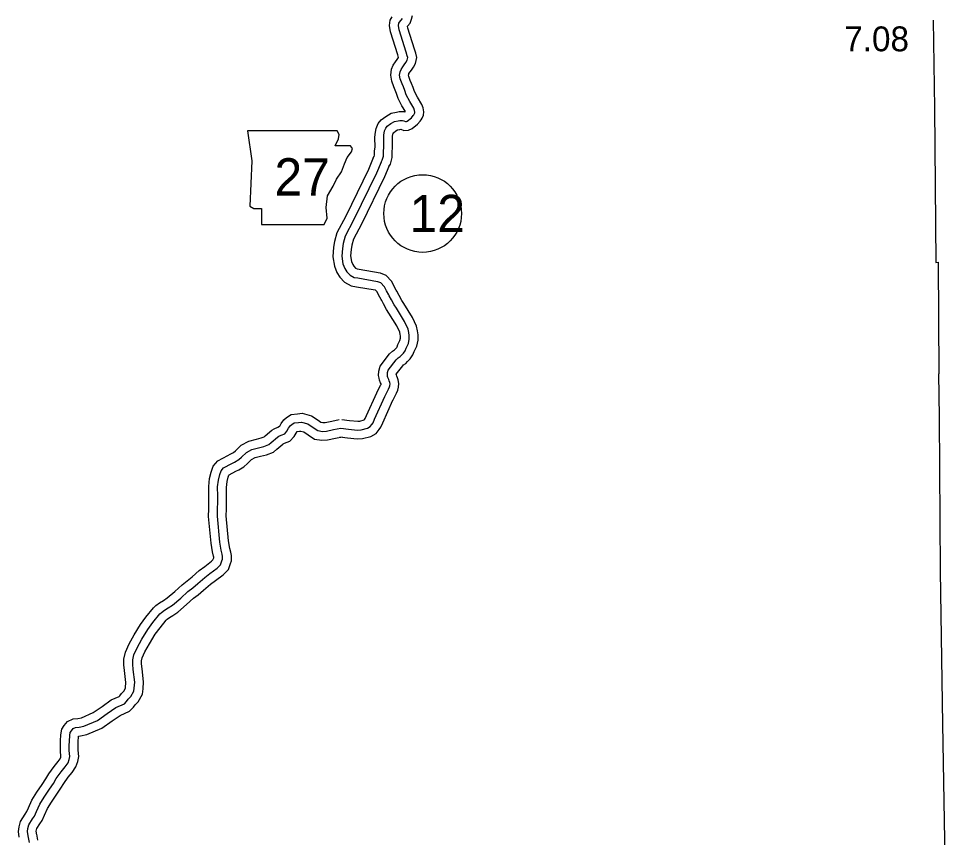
# Model space of a CAD drawing. Extents: x 31699 to 244310, y -8841 to 11474.
# Drawn here: x 98665 to 99715, y 7845 to 8773 of the extents above; entities that cross this region are included whole.
import ezdxf

# ---------------------------------------------------------------- set-up
doc = ezdxf.new("R2010")
doc.units = 0
for name, color, linetype in [('B_Logo', 7, 'Continuous'), ('G-ANNO-TEXT', 7, 'Continuous'), ('Level 55', 7, 'Continuous'), ('R_Border Notes', 7, 'Continuous'), ('R_Logo', 7, 'Continuous'), ('S_WALL_ANNOT', 7, 'Continuous')]:
    doc.layers.add(name, color=color, linetype=linetype)

msp = doc.modelspace()

# ---------------------------------------------------------------- linework, layer by layer
at = {"layer": 'B_Logo'}
for points in [[(99076.1, 8609.9), (99077.5, 8611.9), (99078.7, 8616.4), (99078.8, 8618.7), (99078.7, 8621.9), (99079.2, 8626.6), (99079.1, 8637.2), (99079.2, 8640.5), (99080.1, 8645.3), (99081.3, 8648.3), (99083.1, 8650.4), (99087.2, 8653.5), (99091.1, 8655.8), (99095.4, 8656.7), (99097.4, 8657), (99100.2, 8657), (99101.7, 8656.5), (99103.6, 8655.8), (99104.9, 8655.9), (99105.8, 8656.4), (99110.6, 8660), (99112.6, 8662.5), (99113.3, 8663.4), (99113.7, 8664.1), (99114.4, 8665.7), (99114.5, 8666.5), (99114.1, 8668.3), (99113.1, 8670.8), (99108.5, 8678.4), (99104.6, 8685.9), (99103, 8690.9), (99101.4, 8695.2), (99099.9, 8698.7), (99097.8, 8704.2), (99097.1, 8708.4), (99097.7, 8712.3), (99098.8, 8714.9), (99100.7, 8717.9), (99102.4, 8720.1), (99104.3, 8722.8), (99105.7, 8725.2), (99106.4, 8728.2), (99105.8, 8730.4), (99104.4, 8734.5), (99096.4, 8759.6), (99095.8, 8764.7), (99096.1, 8767.2), (99096.9, 8768.5), (99100.4, 8772.5)], [(99076.1, 8609.9), (99070.9, 8597.5), (99044.9, 8544.2), (99035.5, 8526.1), (99033.3, 8517.8), (99032.2, 8512), (99031.6, 8503.1), (99032.9, 8494.7), (99035, 8489.4), (99037.4, 8485.6), (99041.1, 8481.8), (99045.5, 8479.2), (99049.8, 8478.6), (99072.1, 8474.7), (99075.4, 8473.3), (99079.8, 8468.6)], [(99080.4, 8344.1), (99084.5, 8352.6), (99085.8, 8355.1), (99086.1, 8356.4), (99086.2, 8358.5), (99086, 8360), (99085.9, 8360.2), (99085.4, 8361.9), (99084.7, 8363.5), (99083.8, 8365.8), (99083.5, 8367.1), (99083.2, 8368.9), (99083.3, 8371.3), (99084, 8374), (99093.2, 8385.9), (99095.3, 8388), (99097.6, 8389.5), (99098.8, 8390.8), (99101.5, 8393.5), (99103.2, 8396), (99104.4, 8399.1), (99107, 8404.4), (99107.9, 8409.2), (99108, 8413.5), (99107.6, 8416.7), (99106.6, 8420.5), (99102.6, 8429.2), (99093.4, 8444.2), (99091, 8448), (99087.8, 8453.9), (99085.4, 8458.4), (99084.7, 8459.4), (99082.1, 8464.1), (99079.8, 8468.6)], [(99030.6, 8308.4), (99039, 8307.3), (99049.3, 8306.2), (99053.6, 8306.4), (99060.7, 8308.4), (99063.9, 8310.1), (99065.6, 8312.6), (99067, 8314.6), (99068.7, 8318.6), (99080.4, 8344.1)], [(98676.2, 7846.3), (98675.5, 7851.4), (98675.9, 7854.9), (98677, 7858.8), (98681.2, 7865.7), (98683.5, 7868.9), (98685.8, 7874.1), (98689.4, 7882.2), (98694.6, 7890.3), (98700.6, 7899.2), (98704.9, 7905.7), (98708.2, 7911.3), (98713.6, 7918.9), (98718.3, 7924.5), (98721.6, 7929.2), (98723, 7933), (98723.5, 7936.5), (98722.9, 7943), (98722.9, 7948.9), (98723.1, 7953.6), (98723.4, 7960), (98724, 7963.5), (98725.3, 7965.6), (98727.2, 7967.9), (98729.9, 7969.1), (98734, 7969.6), (98739.6, 7970.8), (98755, 7977.3), (98765.9, 7984.9), (98775.5, 7991.8), (98785.4, 7996.1), (98787.9, 7998.8), (98789.8, 8001.4), (98792.7, 8004.4), (98796.2, 8010.3), (98796.6, 8013.8), (98797, 8020.6), (98795.4, 8034.8), (98794.9, 8040.9), (98794.8, 8045.8), (98796.1, 8051.5), (98799.7, 8059.5), (98805.2, 8069.2), (98812, 8080.4), (98817.7, 8088.3), (98825.5, 8097.9), (98827.4, 8099.7), (98830.8, 8102.1), (98835, 8104.7), (98839.8, 8108), (98849.2, 8115.9), (98857.1, 8123.3), (98862.8, 8127.5), (98868.6, 8132.3), (98876.6, 8139.2), (98882.3, 8143.6), (98890.5, 8149.9), (98894.4, 8153.7), (98895.9, 8158.2), (98896.6, 8159.9), (98896.6, 8163.1), (98896.1, 8165.7), (98895, 8170.2), (98893.5, 8179.4), (98890.8, 8208.6), (98891, 8216.8), (98891.1, 8224.6), (98891.1, 8231.2), (98891, 8241.8), (98891.8, 8249.6), (98893.4, 8255.7), (98894.9, 8260.2), (98897.7, 8263.6), (98907, 8268.4), (98910.1, 8270), (98914.9, 8272.8), (98918, 8275.5), (98923.5, 8280.9), (98929.8, 8284.4), (98937.3, 8286.2), (98943.4, 8287.7), (98949, 8289.9), (98951.5, 8292), (98958.6, 8298.1), (98960.2, 8299.2), (98962.9, 8300.5), (98967, 8302), (98969.5, 8304.9), (98971.4, 8308.2), (98973.6, 8311.3), (98975, 8312.6), (98977.7, 8314.3), (98982.4, 8314.9), (98985.9, 8315.2), (98993, 8313.3), (98999.2, 8309), (99004.4, 8305.6), (99009.6, 8304.7), (99014.2, 8305), (99022.3, 8306.7), (99030.6, 8308.4)], [(98677.7, 7838.9), (98676.2, 7846.3)]]:
    msp.add_lwpolyline(points, dxfattribs=at)
at = {"layer": 'G-ANNO-TEXT'}
msp.add_lwpolyline([(98924.7, 8645.1), (98929.8, 8611.3), (98927.6, 8560), (98932.1, 8557.2), (98940.5, 8557.2), (98940.5, 8539.1), (99011.6, 8539.1), (99015, 8546.4), (99013.8, 8558.3), (99015.5, 8571.8), (99021.7, 8582.5), (99025.7, 8590.4), (99031.3, 8598.9), (99034.7, 8607.9), (99037.5, 8615.2), (99042.6, 8621.4), (99043.7, 8625.4), (99041.5, 8628.2), (99024, 8628.2), (99027.9, 8636.1), (99028.5, 8641.2), (99026.2, 8645.1)], close=True, dxfattribs=at)
at = {"layer": 'Level 55'}
for points in [[(99067.3, 8614.8), (99068.3, 8616.2), (99068.8, 8617.8), (99068.8, 8618.6), (99068.6, 8622.3), (99069.2, 8627.2), (99069.1, 8637.2), (99069.2, 8641.5), (99070.5, 8648.1), (99072.6, 8653.5), (99076.3, 8657.7), (99081.5, 8661.7), (99087.4, 8665.3), (99093.5, 8666.5), (99096.5, 8667), (99101.9, 8667), (99102.9, 8666.7), (99103.6, 8667.2), (99099.7, 8673.5), (99095.4, 8682), (99093.6, 8687.5), (99092.1, 8691.5), (99090.6, 8695), (99088.1, 8701.5), (99087, 8708.4), (99088, 8715), (99089.9, 8719.6), (99092.5, 8723.6), (99094.4, 8726.1), (99095.9, 8728.2), (99096, 8728.3), (99094.9, 8731.4), (99086.6, 8757.5), (99085.7, 8764.7), (99086.4, 8770.5), (99088.8, 8774.4)], [(99084.9, 8605), (99086.8, 8607.6), (99088.7, 8614.9), (99088.8, 8618.7), (99088.7, 8621.5), (99089.2, 8626.1), (99089.1, 8637.1), (99089.2, 8639.4), (99089.8, 8642.5), (99089.9, 8643), (99090, 8643), (99092.9, 8645.2), (99094.7, 8646.4), (99097.2, 8646.8), (99098.3, 8647), (99098.6, 8647), (99101.9, 8645.8), (99107.3, 8645.9), (99111.2, 8647.9), (99117.5, 8652.8), (99120.5, 8656.3), (99121.6, 8657.8), (99122.7, 8659.7), (99124.1, 8663.1), (99124.6, 8666.7), (99123.7, 8671.2), (99122.1, 8675.3), (99117.2, 8683.3), (99113.9, 8689.8), (99112.4, 8694.2), (99110.7, 8698.9), (99109.2, 8702.5), (99107.5, 8706.8), (99107.2, 8708.5), (99107.4, 8709.5), (99107.7, 8710.2), (99108.9, 8712.1), (99110.4, 8714.1), (99112.8, 8717.4), (99115.1, 8721.6), (99116.6, 8728.3), (99115.5, 8733.2), (99113.9, 8737.7), (99106.2, 8761.7), (99106, 8763.7), (99109.1, 8767.4), (99110.7, 8771.7), (99111.7, 8776.1)], [(99067.3, 8614.8), (99061.8, 8601.6), (99036, 8548.7), (99026.1, 8529.8), (99023.5, 8520), (99022.3, 8513.3), (99021.5, 8502.7), (99023.2, 8492), (99026.1, 8484.9), (99029.4, 8479.4), (99034.8, 8473.9), (99042.1, 8469.6), (99048.2, 8468.7), (99069.2, 8465), (99069.6, 8464.9), (99071.6, 8462.7)], [(99084.9, 8605), (99080.1, 8593.3), (99053.9, 8539.7), (99044.9, 8522.5), (99043.1, 8515.6), (99042.2, 8510.8), (99041.6, 8503.6), (99042.6, 8497.4), (99044, 8493.9), (99045.3, 8491.8), (99047.3, 8489.7), (99048.9, 8488.8), (99051.4, 8488.4), (99074.9, 8484.3), (99081.3, 8481.6), (99088.1, 8474.4)], [(99089.5, 8339.8), (99093.4, 8348.1), (99095.2, 8351.6), (99096, 8354.9), (99096.3, 8359.1), (99095.5, 8363), (99094.8, 8365.3), (99094, 8367.3), (99093.4, 8368.8), (99093.3, 8369.2), (99093.2, 8369.6), (99100.6, 8379.2), (99101.6, 8380.1), (99104.1, 8381.8), (99106, 8383.9), (99109.2, 8387.1), (99112.2, 8391.4), (99113.6, 8395.2), (99116.5, 8401.2), (99117.9, 8408.1), (99118.1, 8414), (99117.5, 8418.6), (99116.1, 8423.9), (99111.5, 8433.9), (99101.9, 8449.6), (99099.6, 8453.1), (99096.6, 8458.6), (99094, 8463.6), (99093.2, 8464.6), (99091, 8468.8), (99088.1, 8474.4)], [(99071.4, 8348.4), (99075.5, 8357), (99076, 8358), (99076, 8358.5), (99076, 8358.6), (99075.5, 8359.8), (99074.3, 8362.7), (99073.8, 8364.9), (99073.1, 8368.2), (99073.4, 8373), (99074.9, 8378.5), (99085.7, 8392.6), (99089, 8395.8), (99091.1, 8397.2), (99091.6, 8397.7), (99093.8, 8399.9), (99094.3, 8400.7), (99095.2, 8403.1), (99097.4, 8407.7), (99098, 8410.3), (99098, 8413), (99097.8, 8414.7), (99097.2, 8417.1), (99093.8, 8424.5), (99085, 8438.8), (99082.4, 8442.8), (99078.9, 8449.2), (99076.8, 8453.2), (99076.2, 8454.1), (99073.3, 8459.5), (99071.6, 8462.7)], [(99031.8, 8318.3), (99040.2, 8317.2), (99049.6, 8316.2), (99051.9, 8316.3), (99057, 8317.8), (99057.1, 8317.8), (99057.4, 8318.3), (99058.2, 8319.4), (99059.6, 8322.6), (99071.3, 8348.3)], [(99029.3, 8298.5), (99037.9, 8297.4), (99049, 8296.2), (99055.2, 8296.5), (99064.4, 8299.1), (99070.7, 8302.4), (99073.9, 8306.9), (99075.8, 8309.7), (99077.9, 8314.5), (99089.5, 8340)], [(98666.3, 7844.9), (98665.5, 7851.2), (98666, 7856.8), (98667.7, 7862.9), (98672.8, 7871.2), (98674.8, 7873.9), (98676.7, 7878.2), (98680.6, 7886.9), (98686.2, 7895.8), (98692.3, 7904.7), (98696.4, 7910.9), (98699.8, 7916.8), (98705.7, 7925.1), (98710.4, 7930.6), (98712.6, 7933.9), (98713.2, 7935.5), (98713.4, 7936.8), (98712.9, 7942.5), (98712.9, 7949.2), (98713.1, 7954), (98713.4, 7961.1), (98714.6, 7967.2), (98717.1, 7971.4), (98720.8, 7976.1), (98727.3, 7978.9), (98732.5, 7979.5), (98736.6, 7980.3), (98750.1, 7986.1), (98760.1, 7993), (98770.5, 8000.5), (98779.4, 8004.4), (98780.1, 8005.1), (98782.2, 8007.9), (98784.7, 8010.5), (98786.5, 8013.6), (98786.6, 8014.7), (98787, 8020.3), (98785.5, 8033.8), (98784.9, 8040.3), (98784.8, 8046.8), (98786.5, 8054.7), (98790.8, 8064), (98796.5, 8074.3), (98803.7, 8086), (98809.8, 8094.4), (98818.2, 8104.8), (98821.1, 8107.5), (98825.2, 8110.4), (98829.6, 8113.2), (98833.8, 8116), (98842.6, 8123.4), (98850.7, 8130.9), (98856.6, 8135.4), (98862.2, 8140), (98870.2, 8147), (98876.3, 8151.6), (98884, 8157.5), (98885.7, 8159.2), (98886.5, 8161.6), (98886.6, 8161.8), (98886.6, 8162.1), (98886.3, 8163.4), (98885.2, 8168.3), (98883.6, 8178.2), (98880.8, 8208.3), (98881, 8217), (98881.1, 8224.7), (98881.1, 8231.1), (98881, 8242.3), (98881.9, 8251.4), (98883.8, 8258.5), (98886, 8265.2), (98891.3, 8271.5), (98902.4, 8277.3), (98905.3, 8278.8), (98909.1, 8280.9), (98911.2, 8282.8), (98917.5, 8289), (98926.2, 8293.8), (98934.8, 8295.9), (98940.4, 8297.3), (98943.7, 8298.6), (98944.9, 8299.6), (98952.5, 8306), (98955.1, 8307.8), (98959, 8309.7), (98961.2, 8310.5), (98961.3, 8310.7), (98963, 8313.5), (98966, 8317.9), (98968.9, 8320.6), (98974.2, 8324), (98981.3, 8324.8), (98986.7, 8325.4), (98997.3, 8322.5), (99004.7, 8317.3), (99008, 8315.1), (99010.2, 8314.8), (99012.8, 8314.9), (99020.2, 8316.5), (99028.6, 8318.2)], [(98686.1, 7847.6), (98685.6, 7851.6), (98685.7, 7853.1), (98686.2, 7854.8), (98689.5, 7860.1), (98692.2, 7863.9), (98695, 7870), (98698.2, 7877.4), (98702.9, 7884.8), (98708.9, 7893.6), (98713.4, 7900.4), (98716.6, 7905.9), (98721.5, 7912.8), (98726.2, 7918.4), (98730.5, 7924.5), (98732.7, 7930.6), (98733.6, 7936.2), (98732.9, 7943.5), (98732.9, 7948.7), (98733.1, 7953.1), (98733.4, 7958.9), (98733.5, 7959.5), (98735.6, 7959.7), (98742.7, 7961.2), (98759.9, 7968.5), (98771.7, 7976.7), (98780.5, 7983), (98791.3, 7987.7), (98795.6, 7992.4), (98797.5, 7994.9), (98800.8, 7998.3), (98805.8, 8007), (98806.6, 8012.9), (98807, 8020.8), (98805.4, 8035.7), (98804.9, 8041.4), (98804.8, 8044.8), (98805.6, 8048.3), (98808.6, 8055), (98813.8, 8064.2), (98820.3, 8074.9), (98825.7, 8082.3), (98832.8, 8091), (98833.7, 8091.9), (98836.4, 8093.8), (98840.4, 8096.3), (98845.9, 8100), (98855.8, 8108.4), (98863.6, 8115.6), (98868.9, 8119.7), (98875.1, 8124.7), (98882.9, 8131.5), (98888.4, 8135.7), (98897.1, 8142.3), (98903.1, 8148.2), (98905.4, 8154.9), (98906.5, 8158), (98906.7, 8164.2), (98905.8, 8167.9), (98904.8, 8172.1), (98903.4, 8180.7), (98900.8, 8209), (98901, 8216.6), (98901.1, 8224.5), (98901.1, 8231.2), (98901, 8241.3), (98901.7, 8247.8), (98903, 8252.8), (98903.8, 8255.3), (98904.1, 8255.6), (98911.6, 8259.5), (98914.9, 8261.2), (98920.7, 8264.6), (98924.8, 8268.2), (98929.5, 8272.8), (98933.5, 8275), (98939.7, 8276.5), (98946.4, 8278.2), (98954.2, 8281.1), (98958, 8284.5), (98964.7, 8290.2), (98965.3, 8290.5), (98966.8, 8291.3), (98972.9, 8293.5), (98977.7, 8299), (98979.9, 8302.8), (98981.1, 8304.6), (98981.2, 8304.7), (98983.5, 8305), (98985.1, 8305.1), (98988.7, 8304.1), (98993.6, 8300.7), (99000.7, 8296.1), (99009.1, 8294.7), (99015.5, 8295), (99024.3, 8296.9), (99032.5, 8298.6)], [(98687.4, 7841.4), (98686.1, 7848.2)]]:
    msp.add_lwpolyline(points, dxfattribs=at)
at = {"layer": 'R_Border Notes'}
msp.add_circle((99123.2, 8551.6), 44, dxfattribs=at)
at = {"layer": 'R_Logo'}
for points in [[(99701.4, 8770.8), (99702.7, 8671), (99704.3, 8496.2), (99707.2, 8496.3), (99707.8, 8370)], [(99363.9, 6844.2), (99363.3, 6919.2), (99363.1, 6923.5), (99361.9, 7095.3), (99362.1, 7098.3), (99360.1, 7271.4), (99360.2, 7273), (99357.9, 7442.9), (99534.7, 7442.4), (99546.9, 7442.2), (99713.7, 7443.9), (99714.3, 7620.6), (99715.3, 7798.3), (99712.2, 7973.1), (99709.6, 8146.5), (99708.4, 8320.7), (99707.8, 8370)]]:
    msp.add_lwpolyline(points, dxfattribs=at)

# ---------------------------------------------------------------- texts
at = {"layer": 'G-ANNO-TEXT'}
msp.add_text('27', height=42.24, dxfattribs=at).set_placement((98955.3, 8572))
at = {"layer": 'R_Border Notes'}
msp.add_text('12', height=42.24, dxfattribs=at).set_placement((99108.3, 8530.5))
at = {"layer": 'S_WALL_ANNOT'}
msp.add_text('7.08', height=28.16, dxfattribs=at).set_placement((99600.7, 8735.4))

doc.saveas('drawing.dxf')
